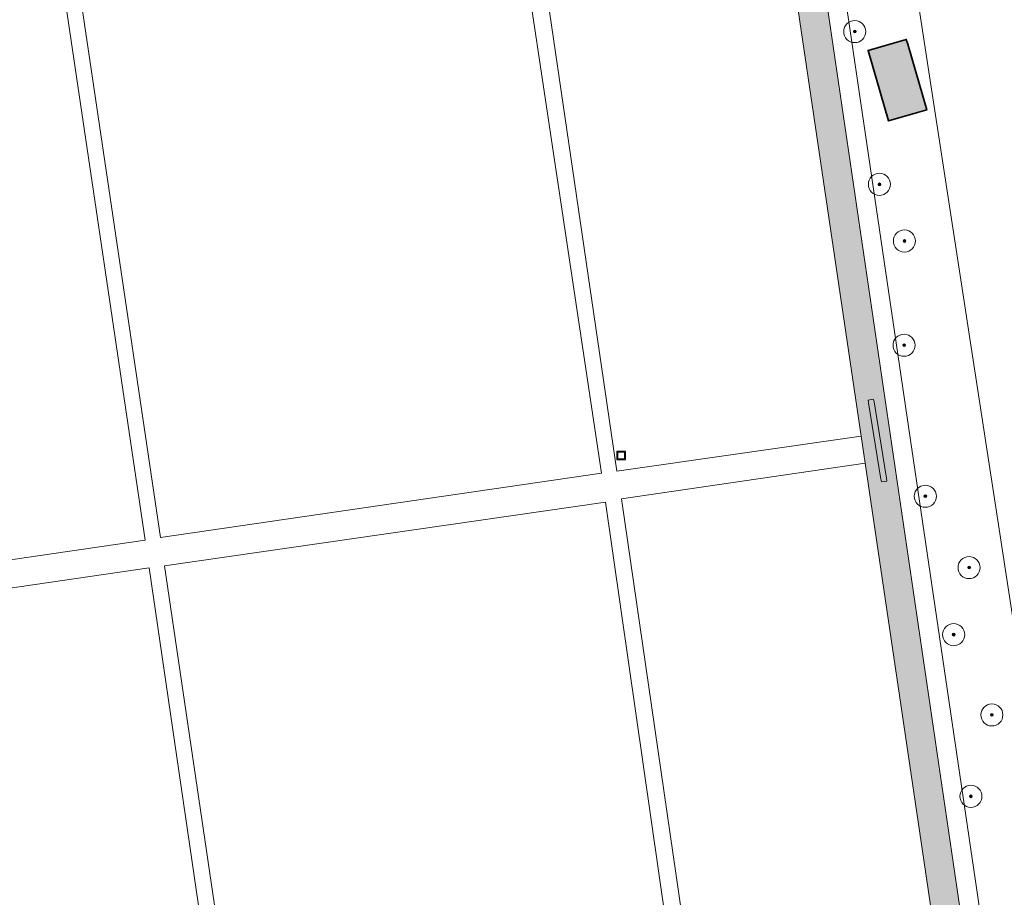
# Model space of a CAD drawing. Header units: metres. Extents: x 125349 to 128236, y 501602 to 503797.
# Tile 574 of 656: x 127198 to 127288, y 502870 to 502950. Entities that reach past the tile are written whole.
import ezdxf

# ---------------------------------------------------------------- set-up
doc = ezdxf.new("R2010")
doc.units = ezdxf.units.M
doc.layers.get('0').update_dxf_attribs({"linetype": 'CONTINUOUS'})
for name, color, linetype, lineweight in [('B-WE-GR-BEPLANTING_CULTUUR_BOSPLANTSOEN-GV', 90, 'CONTINUOUS', 18), ('B-WE-GR-BOOM-S-500', 90, 'CONTINUOUS', 18), ('B-WE-IE-MEUBILAIR_WEGMEUBILAIR_AFVALBAK-S', 7, 'CONTINUOUS', 18), ('B-WE-KW-KUNSTWERK_DUIKER-GV', 170, 'CONTINUOUS', 18), ('B-WE-OG-BEBOUWING-GV', 7, 'CONTINUOUS', 35), ('B-WE-OG-TERREIN_ERF-GV', 7, 'CONTINUOUS', 18), ('B-WE-OG-TERREIN_OEVER-GV', 7, 'CONTINUOUS', 18), ('B-WE-OG-WATER-GV', 130, 'CONTINUOUS', 18), ('B-WE-VH-HALFVERHARDING-GV', 130, 'CONTINUOUS', 18), ('B-WE-VH-ONVERHARD-GV', 252, 'CONTINUOUS', 18)]:
    doc.layers.add(name, color=color, linetype=linetype, lineweight=lineweight)
doc.layers.add('B-WE-OG-BEBOUWING-V', color=7, linetype='CONTINUOUS', lineweight=18, true_color=0xcc646e)
doc.layers.add('B-WE-OG-WATER-V', color=7, linetype='CONTINUOUS', lineweight=18, true_color=0xbee8ff)

# ---------------------------------------------------------------- blocks, each defined once
blk = doc.blocks.new('SIE-WEG_AFVALBAK-SO')
at = {"color": 0, "linetype": 'ByBlock', "lineweight": 18}
for points in [[(-2, -2), (2, -2), (2, 2), (-2, 2)], [(-1.5, -1.5), (1.5, -1.5), (1.5, 1.5), (-1.5, 1.5)]]:
    blk.add_lwpolyline(points, close=True, dxfattribs=at)
blk = doc.blocks.new('SGR-BOOM_01-SO')
at = {"linetype": 'ByBlock', "lineweight": 18}
h = blk.add_hatch(color=0, dxfattribs=at)
h.dxf.hatch_style = 1
edge = h.paths.add_edge_path()
edge.add_arc((0, 0), 0.25, 0, 360)
at = {"color": 0, "linetype": 'ByBlock', "lineweight": 18}
for radius in [2, 0.25]:
    blk.add_circle((0, 0), radius, dxfattribs=at)

msp = doc.modelspace()

# ---------------------------------------------------------------- hatches: boundary and pattern name
at = {"layer": 'B-WE-OG-BEBOUWING-V'}
msp.add_hatch(color=256, dxfattribs=at).paths.add_polyline_path([(127278.771, 502947.333), (127278.641, 502947.781), (127275.189, 502946.782), (127277.041, 502940.386), (127279.67, 502941.147), (127280.493, 502941.385)])
at = {"layer": 'B-WE-OG-WATER-V'}
msp.add_hatch(color=256, dxfattribs=at).paths.add_polyline_path([(126925.692, 502862.179), (126926.725, 502862.599), (126929.444, 502863.705), (126998.342, 502891.735), (127000, 502892.411), (127068.237, 502920.434), (127146.516, 502952.024), (127196.733, 502973.001), (127260.705, 502998.784), (127260.857, 502998.82), (127261.013, 502998.828), (127261.168, 502998.808), (127261.317, 502998.761), (127261.455, 502998.687), (127261.567, 502998.585), (127261.661, 502998.466), (127261.733, 502998.333), (127261.782, 502998.19), (127261.807, 502998.041), (127261.945, 502997.108), (127262.153, 502995.7), (127264.042, 502982.918), (127274.544, 502911.835), (127274.907, 502909.378), (127282.182, 502860.137), (127282.031, 502858.976), (127281.742, 502858.155), (127281.334, 502857.386), (127268.035, 502838.479), (127192.199, 502827.152), (127174.64, 502824.496), (127100.104, 502813.864), (127099.193, 502813.92), (127098.304, 502814.128), (127097.618, 502814.416), (127096.987, 502814.81), (127096.427, 502815.299), (127095.952, 502815.872), (127095.582, 502816.467), (127095.305, 502817.11), (127095.127, 502817.788), (127095.052, 502818.484), (127085.615, 502879.411), (127084.34, 502879.16), (127094.277, 502813.207), (127094.502, 502811.717), (127096.103, 502811.268), (127132.621, 502816.48), (127179.344, 502823.246), (127230.768, 502830.464), (127268.638, 502836.128), (127269.888, 502836.64), (127270.897, 502837.476), (127280.482, 502851.498), (127284.384, 502857.206), (127284.591, 502857.745), (127284.735, 502858.304), (127284.823, 502858.953), (127284.833, 502859.607), (127284.584, 502861.398), (127283.981, 502865.851), (127266.618, 502983.933), (127264.357, 502999.307), (127264.347, 502999.447), (127264.363, 502999.639), (127264.412, 502999.825), (127264.492, 503000), (127264.602, 503000.168), (127264.738, 503000.316), (127264.896, 503000.44), (127265.072, 503000.536), (127265.86, 503000.856), (127270.744, 503002.841), (127363.988, 503040.735), (127500, 503096.01), (127557.609, 503119.4), (127566.001, 503122.807), (127564.637, 503126.313), (127556.879, 503123.274), (127513.142, 503105.462), (127471.191, 503088.149), (127356.647, 503040.877), (127237.227, 502993.046), (127157.527, 502959.981), (127056.473, 502918.71), (126986.353, 502890.514), (126953.022, 502877.282), (126938.276, 502870.698), (126816.16, 502822.047), (126799.469, 502814.983), (126798.43, 502814.189), (126797.678, 502813.119), (126797.298, 502811.964), (126794.069, 502810.633), (126794.114, 502810.547), (126794.255, 502810.364), (126794.427, 502810.209), (126794.623, 502810.087), (126794.838, 502810.003), (126795.065, 502809.958), (126801.742, 502812.259), (126815.875, 502817.472), (126882.56, 502844.385), (126887.864, 502846.257), (126892.686, 502848.457), (126899.347, 502851.123), (126904.204, 502852.841), (126910.749, 502855.949), (126912.045, 502856.396), (126920.665, 502860.142), (126923.134, 502861.019), (126923.894, 502860.754), (126924.227, 502860.545), (126924.713, 502859.369), (126926.414, 502855.193), (126931.221, 502843.57), (126935.053, 502834.355), (126938.599, 502825.858), (126938.915, 502825.79), (126939.468, 502825.67), (126940.871, 502825.979), (126940.481, 502826.935), (126939.727, 502828.784)])

# ---------------------------------------------------------------- linework, layer by layer
at = {"layer": 'B-WE-GR-BEPLANTING_CULTUUR_BOSPLANTSOEN-GV', "flags": 128}
for points in [[(127363.988, 503040.735), (127270.744, 503002.841), (127265.86, 503000.856), (127265.987, 503000), (127285.717, 502866.013), (127290.551, 502866.253), (127292.683, 502866.359), (127292.719, 502866.483), (127275.321, 502979.833), (127272.906, 502994.823), (127272.73, 502996.041), (127364.849, 503034.346), (127365.263, 503034.518)], [(127278.771, 502947.333), (127280.493, 502941.385), (127279.67, 502941.147), (127277.041, 502940.386), (127275.189, 502946.782), (127278.641, 502947.781)]]:
    msp.add_lwpolyline(points, close=True, dxfattribs=at)
at = {"layer": 'B-WE-KW-KUNSTWERK_DUIKER-GV', "flags": 128}
msp.add_lwpolyline([(127275.727, 502914.943), (127275.687, 502915.189), (127275.194, 502915.11), (127275.233, 502914.863), (127276.352, 502907.939), (127276.392, 502907.692), (127276.885, 502907.772), (127276.845, 502908.019)], close=True, dxfattribs=at)
at = {"layer": 'B-WE-OG-BEBOUWING-GV', "flags": 128}
msp.add_lwpolyline([(127278.771, 502947.333), (127278.641, 502947.781), (127275.189, 502946.782), (127277.041, 502940.386), (127279.67, 502941.147), (127280.493, 502941.385)], close=True, dxfattribs=at)
at = {"layer": 'B-WE-OG-TERREIN_ERF-GV', "flags": 128}
msp.add_lwpolyline([(127348.354, 502946.79), (127375.12, 502986.442), (127368.682, 503017.841), (127368.701, 503017.845), (127368.44, 503019.125), (127368.419, 503019.121), (127368.357, 503019.426), (127368.377, 503019.43), (127368.122, 503020.677), (127368.101, 503020.673), (127365.263, 503034.518), (127364.849, 503034.346), (127272.73, 502996.041), (127272.906, 502994.823), (127275.321, 502979.833), (127292.719, 502866.483), (127292.683, 502866.359)], dxfattribs=at)
at = {"layer": 'B-WE-OG-TERREIN_OEVER-GV', "flags": 128}
msp.add_lwpolyline([(127265.86, 503000.856), (127265.072, 503000.536), (127264.896, 503000.44), (127264.738, 503000.316), (127264.602, 503000.168), (127264.492, 503000), (127264.412, 502999.825), (127264.363, 502999.639), (127264.347, 502999.447), (127264.357, 502999.307), (127266.618, 502983.933), (127283.981, 502865.851), (127285.717, 502866.013), (127265.987, 503000)], close=True, dxfattribs=at)
at = {"layer": 'B-WE-OG-WATER-GV', "flags": 128}
for points in [[(127283.981, 502865.851), (127266.618, 502983.933), (127264.357, 502999.307), (127264.347, 502999.447), (127264.363, 502999.639), (127264.412, 502999.825), (127264.492, 503000), (127264.602, 503000.168), (127264.738, 503000.316), (127264.896, 503000.44), (127265.072, 503000.536), (127265.86, 503000.856), (127270.744, 503002.841), (127363.988, 503040.735)], [(127000, 502892.411), (127068.237, 502920.434), (127146.516, 502952.024), (127196.733, 502973.001), (127260.705, 502998.784), (127260.857, 502998.82), (127261.013, 502998.828), (127261.168, 502998.808), (127261.317, 502998.761), (127261.455, 502998.687), (127261.567, 502998.585), (127261.661, 502998.466), (127261.733, 502998.333), (127261.782, 502998.19), (127261.807, 502998.041), (127261.945, 502997.108), (127262.153, 502995.7), (127264.042, 502982.918), (127274.544, 502911.835), (127274.907, 502909.378), (127282.182, 502860.137)]]:
    msp.add_lwpolyline(points, dxfattribs=at)
at = {"layer": 'B-WE-VH-HALFVERHARDING-GV', "flags": 128}
msp.add_lwpolyline([(127261.628, 502845.632), (127252.845, 502906.17), (127274.907, 502909.378), (127274.544, 502911.835), (127252.444, 502908.672), (127240.951, 502987.022), (127262.153, 502995.7), (127261.945, 502997.108), (127242.618, 502989.24), (127200.107, 502971.969), (127145.844, 502949.641)], dxfattribs=at)
for points in [[(127201.037, 502970.801), (127239.351, 502986.37), (127251.043, 502908.471), (127211.124, 502902.657)], [(127161.722, 502954.68), (127199.686, 502970.299), (127209.723, 502902.407), (127170.204, 502896.643)], [(127211.475, 502900.105), (127251.394, 502905.869), (127260.328, 502843.681), (127220.609, 502838.017)], [(127179.74, 502832.002), (127170.606, 502894.141), (127210.075, 502899.905), (127219.159, 502837.716)]]:
    msp.add_lwpolyline(points, close=True, dxfattribs=at)
at = {"layer": 'B-WE-VH-ONVERHARD-GV', "flags": 128}
for points in [[(127262.153, 502995.7), (127240.951, 502987.022), (127252.444, 502908.672), (127274.544, 502911.835), (127264.042, 502982.918)], [(127201.037, 502970.801), (127211.124, 502902.657), (127251.043, 502908.471), (127239.351, 502986.37)], [(127161.722, 502954.68), (127170.204, 502896.643), (127209.723, 502902.407), (127199.686, 502970.299)], [(127211.475, 502900.105), (127220.609, 502838.017), (127260.328, 502843.681), (127251.394, 502905.869)], [(127179.74, 502832.002), (127219.159, 502837.716), (127210.075, 502899.905), (127170.606, 502894.141)]]:
    msp.add_lwpolyline(points, close=True, dxfattribs=at)
msp.add_lwpolyline([(127282.182, 502860.137), (127274.907, 502909.378), (127252.845, 502906.17), (127261.628, 502845.632)], dxfattribs=at)

# ---------------------------------------------------------------- block references
at = {"layer": 'B-WE-GR-BOOM-S-500', "xscale": 0.5, "yscale": 0.5, "zscale": 0.5}
for p in [(127273.98, 502948.484), (127276.209, 502934.646), (127278.476, 502929.516), (127278.441, 502920.071), (127280.364, 502906.396), (127284.329, 502899.934), (127282.935, 502893.859), (127286.39, 502886.59), (127284.489, 502879.214)]:
    msp.add_blockref('SGR-BOOM_01-SO', p, dxfattribs=at)
at = {"layer": 'B-WE-IE-MEUBILAIR_WEGMEUBILAIR_AFVALBAK-S', "xscale": 0.2, "yscale": 0.2, "zscale": 0.2}
msp.add_blockref('SIE-WEG_AFVALBAK-SO', (127252.831, 502910.09), dxfattribs=at)

doc.saveas('drawing.dxf')
